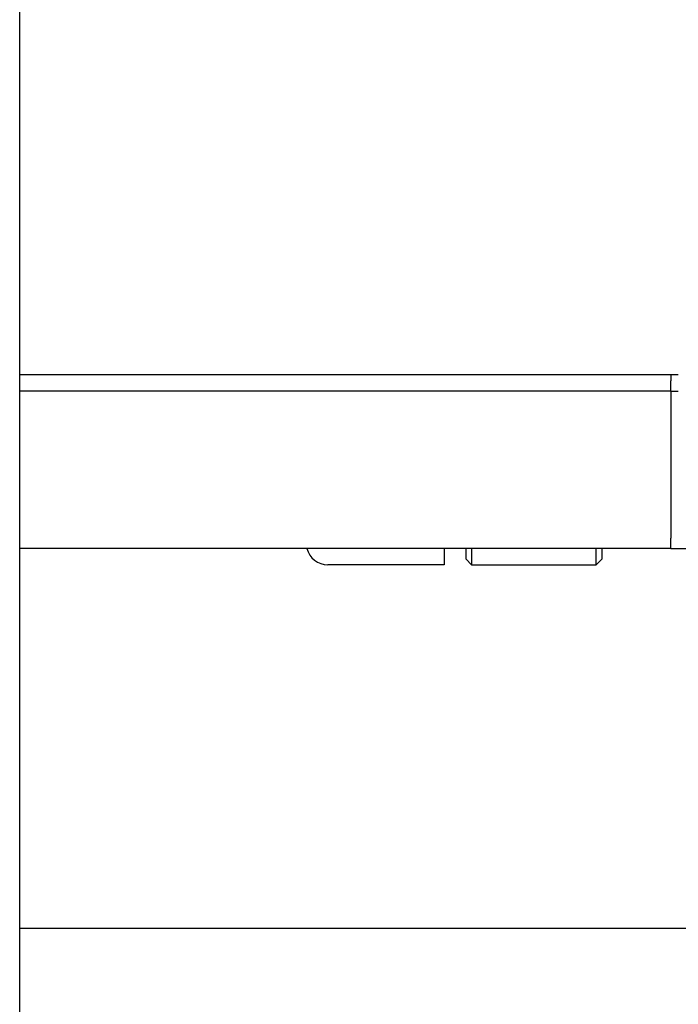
# Model space of a CAD drawing. Header units: inches. Extents: x 36 to 1719, y -84 to 1122.
# Tile 429 of 550: x 1401.88 to 1409.47, y 415.23 to 426.57. Entities that reach past the tile are written whole.
import ezdxf

# ---------------------------------------------------------------- set-up
doc = ezdxf.new("R2010")
doc.units = ezdxf.units.IN
doc.header["$LTSCALE"] = 48
doc.header["$MEASUREMENT"] = 0
doc.layers.add('Visible (ANSI)', color=7, linetype='Continuous', lineweight=30)

msp = doc.modelspace()

# ---------------------------------------------------------------- linework, layer by layer
at = {"layer": 'Visible (ANSI)'}
for p, q in [((1401.88153, 391.98443), (1401.88153, 428.17377)), ((1409.46653, 422.48443), (1401.88153, 422.48443)), ((1409.38153, 422.48443), (1409.38153, 422.41643)), ((1409.38153, 422.29643), (1409.38153, 422.41643)), ((1409.38153, 422.29643), (1401.88153, 422.29643)), ((1409.38153, 422.29643), (1409.38153, 422.04643)), ((1409.38153, 422.29643), (1409.46653, 422.29643)), ((1409.38153, 422.04643), (1409.38153, 420.60443)), ((1409.38153, 420.48443), (1409.38153, 420.60443)), ((1409.38153, 420.48443), (1401.88153, 420.48443)), ((1406.77112, 420.48443), (1406.77112, 420.29693)), ((1407.02412, 420.35943), (1407.02412, 420.48443)), ((1407.08662, 420.48443), (1407.08662, 420.29693)), ((1408.52162, 420.29693), (1408.52162, 420.48443)), ((1408.58412, 420.48443), (1408.58412, 420.35943)), ((1409.38153, 420.48443), (1410.71653, 420.48443)), ((1406.77112, 420.29693), (1405.43012, 420.29693)), ((1407.02412, 420.35943), (1407.08662, 420.29693)), ((1407.08662, 420.29693), (1408.52162, 420.29693)), ((1408.58412, 420.35943), (1408.52162, 420.29693)), ((1458.28662, 416.10943), (1401.88153, 416.10943))]:
    msp.add_line(p, q, dxfattribs=at)
msp.add_arc((1405.43012, 420.54693), 0.25, 194.477512, 270, dxfattribs=at)

doc.saveas('drawing.dxf')
